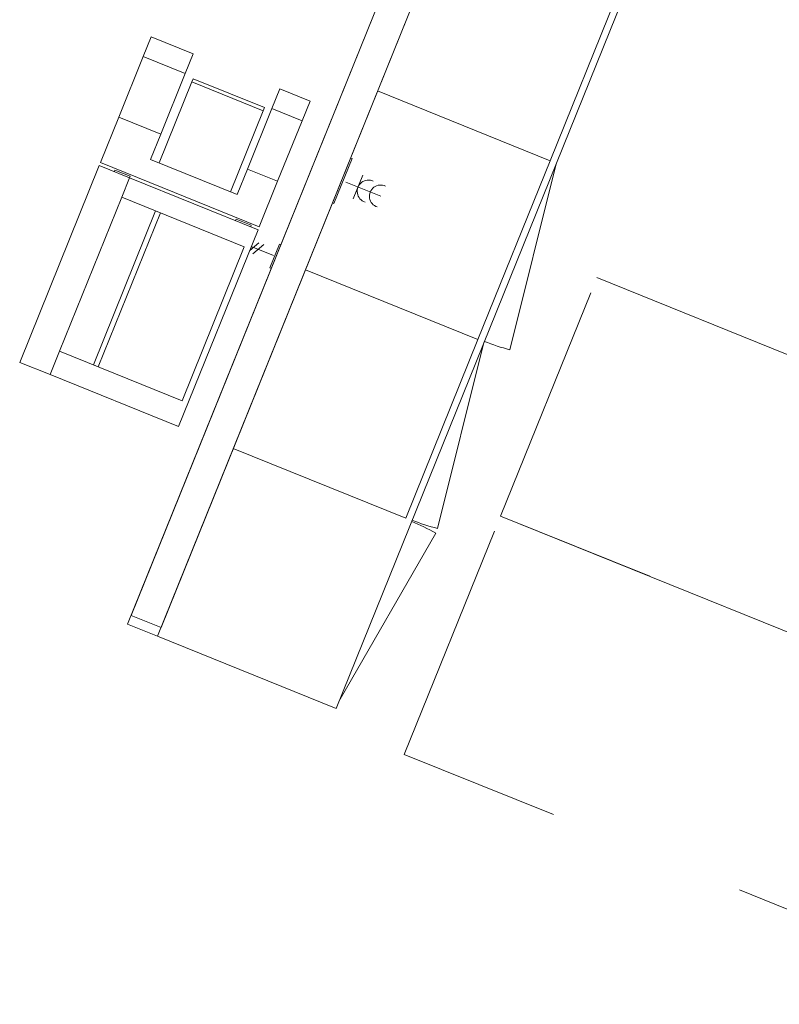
# Model space of a CAD drawing. Header units: millimetres. Extents: x -526411 to -400573, y 47353 to 130199.
# Tile 359 of 543: x -476826 to -474462, y 103765 to 106829. Entities that reach past the tile are written whole.
import ezdxf

# ---------------------------------------------------------------- set-up
doc = ezdxf.new("R2010")
doc.units = ezdxf.units.MM
doc.linetypes.add('IMPORT-AI-Linetype-259 _3_', pattern=[84.433218, 56.288812, -28.144406])
doc.linetypes.add('IMPORT-AI-Linetype-260 _3_', pattern=[84.433218, 56.288812, -28.144406])
for name, color, linetype, lineweight in [('75_--', 7, 'Continuous', 18), ('E-ELEC-FIXT', 91, 'Continuous', 18), ('m-pg-03_AI_dwg', 8, 'Continuous', 18), ('Q-CASE', 31, 'Continuous', 18), ('Q-SPCQ', 91, 'Continuous', 18)]:
    doc.layers.add(name, color=color, linetype=linetype, lineweight=lineweight)

# ---------------------------------------------------------------- blocks, each defined once
blk = doc.blocks.new('KA_pantry-service standaard - standaard pantry-service-719551-3e Verdieping - Percelen telling LI')
at = {"layer": 'Q-CASE'}
for p, q in [((-1830, 650), (1830, 650)), ((1830, 650), (1830, 50)), ((1800, 50), (-1830, 50)), ((1830, 50), (-1830, 50)), ((1800, -50), (1800, 50)), ((1830, -50), (1830, 50)), ((-1830, -50), (1800, -50)), ((-1830, -50), (1830, -50))]:
    blk.add_line(p, q, dxfattribs=at)
blk = doc.blocks.new('Copier_309 - Copier_309-706905-3e Verdieping - Percelen telling LI')
at = {"layer": 'Q-SPCQ'}
for p, q in [((-764.2, 291.4), (-698.2, 291.4)), ((-764.2, 291.4), (-764.2, 189.8)), ((-698.2, 291.4), (-495, 291.4)), ((-698.2, 291.4), (-698.2, 189.8)), ((-495, 291.4), (-342.6, 291.4)), ((-495, 291.4), (-495, 189.8)), ((-342.6, 291.4), (-342.6, -242)), ((328, 291.4), (-332.4, 291.4)), ((-332.4, 291.4), (-332.4, -139.9)), ((328, -139.9), (328, 291.4)), ((-337.7, 266.5), (-337.7, 215.2)), ((-337.7, 266.5), (-332.8, 266.5)), ((-267.3, -139.9), (-267.3, 271.1)), ((-267.3, 271.1), (249.3, 271.1)), ((249.3, 271.1), (249.3, -139.9)), ((-332.8, 215.2), (-337.7, 215.2)), ((-764.2, 189.8), (-698.2, 189.8)), ((-698.2, 189.8), (-495, 189.8)), ((-495, 189.8), (-409.7, 189.8)), ((-409.7, 189.8), (-409.7, -100.9)), ((-692.4, 167.7), (-681.7, 167.7)), ((-692.4, 167.7), (-692.4, -72.2)), ((-681.7, 167.7), (-409.7, 167.7)), ((-681.7, -72.2), (-681.7, 167.7)), ((249.3, -10.1), (-267.3, -10.1)), ((-267.3, -10.1), (-267.3, -26.1)), ((-267.3, -26.1), (249.3, -26.1)), ((249.3, -26.1), (249.3, -10.1)), ((-681.7, -72.2), (-692.4, -72.2)), ((-409.7, -72.2), (-681.7, -72.2)), ((-698.2, -100.9), (-764.2, -100.9)), ((-764.2, -100.9), (-764.2, -242)), ((-495, -100.9), (-698.2, -100.9)), ((-698.2, -100.9), (-698.2, -242)), ((-409.7, -100.9), (-495, -100.9)), ((-495, -100.9), (-495, -242)), ((-337.7, -139.9), (-337.7, -191.2)), ((-337.7, -139.9), (-332.8, -139.9)), ((-332.4, -139.9), (-267.3, -139.9)), ((-332.4, -139.9), (-332.4, -242)), ((249.3, -139.9), (-267.3, -139.9)), ((249.3, -139.9), (328, -139.9)), ((328, -242), (328, -139.9)), ((-332.8, -191.2), (-337.7, -191.2)), ((-698.2, -242), (-764.2, -242)), ((-495, -242), (-698.2, -242)), ((-342.6, -242), (-495, -242)), ((-332.4, -242), (328, -242))]:
    blk.add_line(p, q, dxfattribs=at)
blk = doc.blocks.new('73_KA_onderkast deur - B600 x D600 x H925 - deur-719558-3e Verdieping - Percelen telling LI')
at = {"layer": 'Q-CASE'}
for p, q in [((300, 279), (-300, 279)), ((-300, 279), (-300, -300)), ((300, -300), (300, 279))]:
    blk.add_line(p, q, dxfattribs=at)
blk = doc.blocks.new('73_KA_onderkast deur - B600 x D600 x H925 - lade-1946060-3e Verdieping - Percelen telling LI')
at = {"layer": 'Q-CASE'}
for p, q in [((300, 279), (-300, 279)), ((-300, 279), (-300, -300)), ((300, -300), (300, 279))]:
    blk.add_line(p, q, dxfattribs=at)
blk = doc.blocks.new('73_KA_ deur glas - deur-719559-3e Verdieping - Percelen telling LI')
at = {"layer": 'Q-CASE'}
blk.add_line((-298, 300), (292.2, 382.9), dxfattribs=at)
blk.add_arc((-298, 300), 596, 360, 8, dxfattribs=at)
blk = doc.blocks.new('73_KA_ deur glas - deur zonder komgreep zonder kader-719560-3e Verdieping - Percelen telling LI')
at = {"layer": 'Q-CASE'}
blk.add_line((-298, -300), (292.2, -382.9), dxfattribs=at)
blk.add_arc((-298, -300), 596, 352, 0, dxfattribs=at)
blk = doc.blocks.new('63_KA_wcd_data_schakelaars - wcd dubbel 1078_vl-1246586-3e Verdieping - Percelen telling LI')
at = {"layer": 'E-ELEC-FIXT'}
for p, q in [((-75, 0), (-75, -5)), ((75, -5), (75, 0)), ((75, -5), (-75, -5)), ((0, -131.5), (0, -14.2)), ((-40, -55.4), (40, -55.4))]:
    blk.add_line(p, q, dxfattribs=at)
for centre in [(-0.1, -90.4), (-0.1, -131.5)]:
    blk.add_arc(centre, 35, 356.4108, 184.2843, dxfattribs=at)
blk = doc.blocks.new('63_KA_wcd_data_schakelaars - data 500_vl-1246574-3e Verdieping - Percelen telling LI')
at = {"layer": 'E-ELEC-FIXT'}
for p, q in [((-40, 0), (-40, -5)), ((40, -5), (40, 0)), ((40, -5), (-40, -5)), ((0, -83.3), (0, -8.7)), ((-19.9, -49.4), (19.9, -70.5)), ((-19.9, -65.6), (13.5, -83.3))]:
    blk.add_line(p, q, dxfattribs=at)
blk = doc.blocks.new('m-pg-03_AI_dwg_block 7115-646084-3e Verdieping - Percelen telling LI')
at = {"layer": '75_--', "color": 133, "linetype": 'IMPORT-AI-Linetype-259 _3_', "flags": 128}
blk.add_lwpolyline([(-414.42, 925.31), (-264.1, 864.61), (-277.59, 831.2), (-427.93, 891.91), (-414.44, 925.32)], dxfattribs=at)
blk = doc.blocks.new('m-pg-03_AI_dwg_block 7116-646085-3e Verdieping - Percelen telling LI')
at = {"layer": '75_--', "color": 133, "linetype": 'IMPORT-AI-Linetype-260 _3_', "flags": 128}
blk.add_lwpolyline([(-427.91, 891.9), (-277.59, 831.2), (-291.08, 797.8), (-441.42, 858.51), (-427.93, 891.91)], dxfattribs=at)
blk = doc.blocks.new('m-pg-03_AI_dwg-638970-3e Verdieping - Percelen telling LI')
for name in ['m-pg-03_AI_dwg_block 7115-646084-3e Verdieping - Percelen telling LI', 'm-pg-03_AI_dwg_block 7116-646085-3e Verdieping - Percelen telling LI']:
    blk.add_blockref(name, (0, 0))

msp = doc.modelspace()

# ---------------------------------------------------------------- block references
at = {"layer": 'E-ELEC-FIXT'}
for name, p, rotation in [('63_KA_wcd_data_schakelaars - wcd dubbel 1078_vl-1246586-3e Verdieping - Percelen telling LI', (-475824.3, 106328.9), 68.00452769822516), ('63_KA_wcd_data_schakelaars - data 500_vl-1246574-3e Verdieping - Percelen telling LI', (-476027.8, 106092), 248.0045276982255)]:
    msp.add_blockref(name, p, dxfattribs=dict(at, rotation=rotation))
at = {"layer": 'm-pg-03_AI_dwg', "color": 133, "xscale": 22.2068924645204, "yscale": 22.2068924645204, "zscale": 22.2068924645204}
msp.add_blockref('m-pg-03_AI_dwg-638970-3e Verdieping - Percelen telling LI', (-465826.5, 85478), dxfattribs=at)
at = {"layer": 'Q-CASE'}
for name, p, rotation in [('KA_pantry-service standaard - standaard pantry-service-719551-3e Verdieping - Percelen telling LI', (-475758.3, 106625.8), 248.0045276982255), ('73_KA_onderkast deur - B600 x D600 x H925 - lade-1946060-3e Verdieping - Percelen telling LI', (-475321.4, 106772.9), 248.0045276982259), ('73_KA_onderkast deur - B600 x D600 x H925 - deur-719558-3e Verdieping - Percelen telling LI', (-475546.1, 106216.5), 248.0045276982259), ('73_KA_ deur glas - deur-719559-3e Verdieping - Percelen telling LI', (-475546.1, 106216.5), 248.0045276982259), ('73_KA_onderkast deur - B600 x D600 x H925 - deur-719558-3e Verdieping - Percelen telling LI', (-475770.8, 105660.2), 248.0045276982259), ('73_KA_ deur glas - deur-719559-3e Verdieping - Percelen telling LI', (-475770.8, 105660.2), 248.0045276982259), ('73_KA_ deur glas - deur zonder komgreep zonder kader-719560-3e Verdieping - Percelen telling LI', (-475995.5, 105103.9), 68.00452769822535)]:
    msp.add_blockref(name, p, dxfattribs=dict(at, rotation=rotation))
at = {"layer": 'Q-SPCQ', "rotation": 248.0045276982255}
msp.add_blockref('Copier_309 - Copier_309-706905-3e Verdieping - Percelen telling LI', (-476478.7, 105976.2), dxfattribs=at)

doc.saveas('drawing.dxf')
